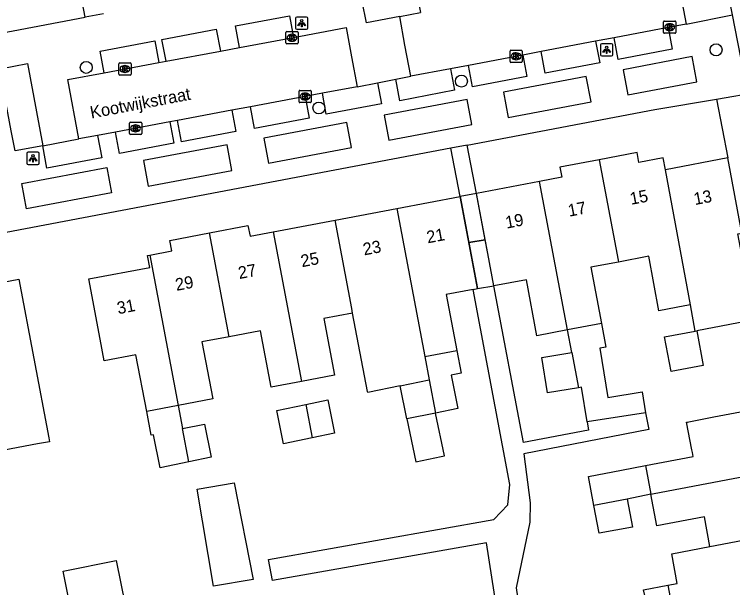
# Model space of a CAD drawing. Extents: x 158352 to 159489, y 383828 to 384597.
# Drawn here: x 158742.5 to 158801.2, y 384024.8 to 384071.6 of the extents above; entities that cross this region are included whole.
import ezdxf

# ---------------------------------------------------------------- set-up
doc = ezdxf.new("R2010")
doc.units = 0
for name, color, linetype in [('IMGEO_Boom', 7, 'Continuous'), ('IMGEO_Kolk', 7, 'Continuous'), ('IMGEO_Lichtpunt', 7, 'Continuous'), ('IMGEO_Openbare_ruimte_label', 7, 'Continuous'), ('IMGEO_Pand', 7, 'Continuous'), ('IMGEO_Pand_nummerreeks', 7, 'Continuous'), ('IMGEO_Pand_overbouw', 7, 'Continuous'), ('IMGEO_Rijbaan_lokaal_open', 7, 'Continuous'), ('IMGEO_Voetpad_open', 7, 'Continuous')]:
    doc.layers.add(name, color=color, linetype=linetype)

msp = doc.modelspace()

# ---------------------------------------------------------------- linework, layer by layer
at = {"layer": 'IMGEO_Boom'}
for centre in [(158799.847, 384068.687), (158748.393, 384067.255), (158779.049, 384066.133), (158767.398, 384063.939)]:
    msp.add_circle(centre, 0.489, dxfattribs=at)
at = {"layer": 'IMGEO_Kolk'}
for p, q in [((158795.564, 384070.109), (158795.564, 384070.961)), ((158795.639, 384071.035), (158796.491, 384071.035)), ((158796.565, 384070.961), (158796.565, 384070.109)), ((158796.052, 384070.815), (158796.077, 384070.815)), ((158764.703, 384069.247), (158764.703, 384070.099)), ((158764.778, 384070.173), (158765.63, 384070.173)), ((158765.191, 384069.953), (158765.216, 384069.953)), ((158765.704, 384070.099), (158765.704, 384069.247)), ((158796.491, 384070.035), (158795.639, 384070.035)), ((158796.075, 384070.255), (158796.05, 384070.255)), ((158765.63, 384069.173), (158764.778, 384069.173)), ((158765.214, 384069.393), (158765.189, 384069.393)), ((158783.015, 384067.732), (158783.015, 384068.584)), ((158783.09, 384068.658), (158783.942, 384068.658)), ((158784.016, 384068.584), (158784.016, 384067.732)), ((158783.503, 384068.438), (158783.528, 384068.438)), ((158751.053, 384066.697), (158751.053, 384067.549)), ((158751.128, 384067.623), (158751.98, 384067.623)), ((158751.541, 384067.403), (158751.566, 384067.403)), ((158752.054, 384067.549), (158752.054, 384066.697)), ((158783.942, 384067.658), (158783.09, 384067.658)), ((158783.526, 384067.878), (158783.501, 384067.878)), ((158751.564, 384066.843), (158751.539, 384066.843)), ((158751.98, 384066.623), (158751.128, 384066.623)), ((158765.777, 384064.452), (158765.777, 384065.304)), ((158765.852, 384065.378), (158766.704, 384065.378)), ((158766.265, 384065.158), (158766.29, 384065.158)), ((158766.778, 384065.304), (158766.778, 384064.452)), ((158766.288, 384064.598), (158766.263, 384064.598)), ((158766.704, 384064.378), (158765.852, 384064.378)), ((158751.921, 384061.853), (158751.921, 384062.705)), ((158751.996, 384062.779), (158752.848, 384062.779)), ((158752.922, 384062.705), (158752.922, 384061.853)), ((158752.409, 384062.559), (158752.434, 384062.559)), ((158752.848, 384061.779), (158751.996, 384061.779)), ((158752.432, 384061.999), (158752.407, 384061.999))]:
    msp.add_line(p, q, dxfattribs=at)
for points in [[(158795.564, 384070.109), (158795.564, 384070.961)], [(158795.639, 384071.035), (158796.491, 384071.035)], [(158796.565, 384070.961), (158796.565, 384070.109)], [(158795.885, 384070.735), (158796.008, 384070.735), (158796.008, 384070.584), (158796.138, 384070.735), (158796.302, 384070.735), (158796.156, 384070.584), (158796.309, 384070.335), (158796.157, 384070.335), (158796.072, 384070.499), (158796.008, 384070.432), (158796.008, 384070.335), (158795.885, 384070.335), (158795.885, 384070.735)], [(158764.703, 384069.247), (158764.703, 384070.099)], [(158764.778, 384070.173), (158765.63, 384070.173)], [(158765.024, 384069.873), (158765.147, 384069.873), (158765.147, 384069.722), (158765.277, 384069.873), (158765.441, 384069.873), (158765.295, 384069.722), (158765.448, 384069.473), (158765.296, 384069.473), (158765.211, 384069.637), (158765.147, 384069.57), (158765.147, 384069.473), (158765.024, 384069.473), (158765.024, 384069.873)], [(158765.704, 384070.099), (158765.704, 384069.247)], [(158796.491, 384070.035), (158795.639, 384070.035)], [(158765.63, 384069.173), (158764.778, 384069.173)], [(158783.015, 384067.732), (158783.015, 384068.584)], [(158783.09, 384068.658), (158783.942, 384068.658)], [(158784.016, 384068.584), (158784.016, 384067.732)], [(158783.336, 384068.358), (158783.459, 384068.358), (158783.459, 384068.207), (158783.589, 384068.358), (158783.753, 384068.358), (158783.607, 384068.207), (158783.76, 384067.958), (158783.608, 384067.958), (158783.523, 384068.122), (158783.459, 384068.055), (158783.459, 384067.958), (158783.336, 384067.958), (158783.336, 384068.358)], [(158751.053, 384066.697), (158751.053, 384067.549)], [(158751.128, 384067.623), (158751.98, 384067.623)], [(158752.054, 384067.549), (158752.054, 384066.697)], [(158783.942, 384067.658), (158783.09, 384067.658)], [(158751.374, 384067.323), (158751.497, 384067.323), (158751.497, 384067.172), (158751.627, 384067.323), (158751.791, 384067.323), (158751.645, 384067.172), (158751.798, 384066.923), (158751.646, 384066.923), (158751.561, 384067.087), (158751.497, 384067.02), (158751.497, 384066.923), (158751.374, 384066.923), (158751.374, 384067.323)], [(158751.98, 384066.623), (158751.128, 384066.623)], [(158765.777, 384064.452), (158765.777, 384065.304)], [(158765.852, 384065.378), (158766.704, 384065.378)], [(158766.098, 384065.078), (158766.221, 384065.078), (158766.221, 384064.927), (158766.351, 384065.078), (158766.515, 384065.078), (158766.369, 384064.927), (158766.522, 384064.678), (158766.37, 384064.678), (158766.285, 384064.842), (158766.221, 384064.775), (158766.221, 384064.678), (158766.098, 384064.678), (158766.098, 384065.078)], [(158766.778, 384065.304), (158766.778, 384064.452)], [(158766.704, 384064.378), (158765.852, 384064.378)], [(158751.921, 384061.853), (158751.921, 384062.705)], [(158751.996, 384062.779), (158752.848, 384062.779)], [(158752.922, 384062.705), (158752.922, 384061.853)], [(158752.242, 384062.479), (158752.365, 384062.479), (158752.365, 384062.328), (158752.495, 384062.479), (158752.659, 384062.479), (158752.513, 384062.328), (158752.666, 384062.079), (158752.514, 384062.079), (158752.429, 384062.243), (158752.365, 384062.176), (158752.365, 384062.079), (158752.242, 384062.079), (158752.242, 384062.479)], [(158752.848, 384061.779), (158751.996, 384061.779)]]:
    msp.add_lwpolyline(points, dxfattribs=at)
for centre, start, end in [((158795.641, 384070.959), 91.55205, 178.44795), ((158795.641, 384070.959), 91.55205, 178.44795), ((158796.489, 384070.959), 1.55205, 88.44795), ((158796.489, 384070.959), 1.55205, 88.44795), ((158764.78, 384070.097), 91.55205, 178.44795), ((158764.78, 384070.097), 91.55205, 178.44795), ((158765.628, 384070.097), 1.55205, 88.44795), ((158765.628, 384070.097), 1.55205, 88.44795), ((158795.641, 384070.111), 181.55205, 268.44795), ((158795.641, 384070.111), 181.55205, 268.44795), ((158796.489, 384070.111), 271.55205, 358.44795), ((158796.489, 384070.111), 271.55205, 358.44795), ((158764.78, 384069.249), 181.55205, 268.44795), ((158764.78, 384069.249), 181.55205, 268.44795), ((158765.628, 384069.249), 271.55205, 358.44795), ((158765.628, 384069.249), 271.55205, 358.44795), ((158783.092, 384068.582), 91.55205, 178.44795), ((158783.092, 384068.582), 91.55205, 178.44795), ((158783.94, 384068.582), 1.55205, 88.44795), ((158783.94, 384068.582), 1.55205, 88.44795), ((158751.13, 384067.547), 91.55205, 178.44795), ((158751.13, 384067.547), 91.55205, 178.44795), ((158751.978, 384067.547), 1.55205, 88.44795), ((158751.978, 384067.547), 1.55205, 88.44795), ((158783.092, 384067.734), 181.55205, 268.44795), ((158783.092, 384067.734), 181.55205, 268.44795), ((158783.94, 384067.734), 271.55205, 358.44795), ((158783.94, 384067.734), 271.55205, 358.44795), ((158751.13, 384066.699), 181.55205, 268.44795), ((158751.13, 384066.699), 181.55205, 268.44795), ((158751.978, 384066.699), 271.55205, 358.44795), ((158751.978, 384066.699), 271.55205, 358.44795), ((158765.854, 384065.302), 91.55205, 178.44795), ((158765.854, 384065.302), 91.55205, 178.44795), ((158766.702, 384065.302), 1.55205, 88.44795), ((158766.702, 384065.302), 1.55205, 88.44795), ((158765.854, 384064.454), 181.55205, 268.44795), ((158765.854, 384064.454), 181.55205, 268.44795), ((158766.702, 384064.454), 271.55205, 358.44795), ((158766.702, 384064.454), 271.55205, 358.44795), ((158751.998, 384062.703), 91.55205, 178.44795), ((158751.998, 384062.703), 91.55205, 178.44795), ((158752.846, 384062.703), 1.55205, 88.44795), ((158752.846, 384062.703), 1.55205, 88.44795), ((158751.998, 384061.855), 181.55205, 268.44795), ((158751.998, 384061.855), 181.55205, 268.44795), ((158752.846, 384061.855), 271.55205, 358.44795), ((158752.846, 384061.855), 271.55205, 358.44795)]:
    msp.add_arc(centre, 0.0765, start, end, dxfattribs=at)
for centre, major_axis, ratio, start_param, end_param in [((158796.051, 384070.535), (-0.387, 0.002), 0.722429, 4.712389, 7.853982), ((158796.076, 384070.535), (-0.39, 0.002), 0.717154, 1.570796, 4.712389), ((158765.19, 384069.673), (-0.387, 0.002), 0.722429, 4.712389, 7.853982), ((158765.215, 384069.673), (-0.39, 0.002), 0.717154, 1.570796, 4.712389), ((158783.502, 384068.158), (-0.387, 0.002), 0.722429, 4.712389, 7.853982), ((158783.527, 384068.158), (-0.39, 0.002), 0.717154, 1.570796, 4.712389), ((158751.54, 384067.123), (-0.387, 0.002), 0.722429, 4.712389, 7.853982), ((158751.565, 384067.123), (-0.39, 0.002), 0.717154, 1.570796, 4.712389), ((158766.264, 384064.878), (-0.387, 0.002), 0.722429, 4.712389, 7.853982), ((158766.289, 384064.878), (-0.39, 0.002), 0.717154, 1.570796, 4.712389), ((158752.408, 384062.279), (-0.387, 0.002), 0.722429, 4.712389, 7.853982), ((158752.433, 384062.279), (-0.39, 0.002), 0.717154, 1.570796, 4.712389)]:
    msp.add_ellipse(centre, major_axis=major_axis, ratio=ratio, start_param=start_param, end_param=end_param, dxfattribs=at)
at = {"layer": 'IMGEO_Lichtpunt'}
for p, q in [((158765.498, 384071.262), (158765.498, 384070.455)), ((158765.498, 384071.262), (158765.498, 384070.455)), ((158766.4, 384071.357), (158765.592, 384071.357)), ((158766.4, 384071.357), (158765.592, 384071.357)), ((158766.494, 384070.455), (158766.494, 384071.262)), ((158766.494, 384070.455), (158766.494, 384071.262)), ((158765.592, 384070.361), (158766.4, 384070.361)), ((158765.592, 384070.361), (158766.4, 384070.361)), ((158790.416, 384069.087), (158790.416, 384068.28)), ((158790.416, 384069.087), (158790.416, 384068.28)), ((158791.318, 384069.182), (158790.51, 384069.182)), ((158791.318, 384069.182), (158790.51, 384069.182)), ((158791.412, 384068.28), (158791.412, 384069.087)), ((158791.412, 384068.28), (158791.412, 384069.087)), ((158790.51, 384068.186), (158791.318, 384068.186)), ((158790.51, 384068.186), (158791.318, 384068.186)), ((158744.444, 384060.332), (158743.636, 384060.332)), ((158744.444, 384060.332), (158743.636, 384060.332)), ((158743.542, 384060.237), (158743.542, 384059.43)), ((158743.542, 384060.237), (158743.542, 384059.43)), ((158744.538, 384059.43), (158744.538, 384060.237)), ((158744.538, 384059.43), (158744.538, 384060.237)), ((158743.636, 384059.336), (158744.444, 384059.336)), ((158743.636, 384059.336), (158744.444, 384059.336))]:
    msp.add_line(p, q, dxfattribs=at)
for points in [[(158765.872, 384070.926), (158765.911, 384070.898), (158765.723, 384070.636), (158765.685, 384070.663), (158765.872, 384070.926)], [(158765.974, 384070.878), (158766.021, 384070.878), (158766.021, 384070.556), (158765.974, 384070.556), (158765.974, 384070.878)], [(158766.084, 384070.898), (158766.122, 384070.925), (158766.309, 384070.663), (158766.27, 384070.635), (158766.084, 384070.898)], [(158790.79, 384068.751), (158790.829, 384068.723), (158790.641, 384068.461), (158790.603, 384068.488), (158790.79, 384068.751)], [(158790.892, 384068.703), (158790.939, 384068.703), (158790.939, 384068.381), (158790.892, 384068.381), (158790.892, 384068.703)], [(158791.002, 384068.723), (158791.04, 384068.75), (158791.227, 384068.488), (158791.188, 384068.46), (158791.002, 384068.723)], [(158743.916, 384059.901), (158743.955, 384059.873), (158743.767, 384059.611), (158743.729, 384059.638), (158743.916, 384059.901)], [(158744.018, 384059.853), (158744.065, 384059.853), (158744.065, 384059.531), (158744.018, 384059.531), (158744.018, 384059.853)], [(158744.128, 384059.873), (158744.166, 384059.9), (158744.353, 384059.638), (158744.314, 384059.61), (158744.128, 384059.873)]]:
    msp.add_lwpolyline(points, dxfattribs=at)
for centre in [(158765.997, 384071.06), (158790.915, 384068.885), (158744.041, 384060.035)]:
    msp.add_circle(centre, 0.0994, dxfattribs=at)
for centre, start, end in [((158765.592, 384071.262), 90, 180), ((158765.592, 384071.262), 90, 180), ((158766.4, 384071.262), 0, 90), ((158766.4, 384071.262), 0, 90), ((158765.592, 384070.455), 180, 270), ((158765.592, 384070.455), 180, 270), ((158766.4, 384070.455), 270, 0), ((158766.4, 384070.455), 270, 360), ((158790.51, 384069.087), 90, 180), ((158790.51, 384069.087), 90, 180), ((158791.318, 384069.087), 0, 90), ((158791.318, 384069.087), 0, 90), ((158790.51, 384068.28), 180, 270), ((158790.51, 384068.28), 180, 270), ((158791.318, 384068.28), 270, 0), ((158791.318, 384068.28), 270, 360), ((158743.636, 384060.237), 90, 180), ((158743.636, 384060.237), 90, 180), ((158744.444, 384060.237), 0, 90), ((158744.444, 384060.237), 0, 90), ((158743.636, 384059.43), 180, 270), ((158743.636, 384059.43), 180, 270), ((158744.444, 384059.43), 270, 0), ((158744.444, 384059.43), 270, 360)]:
    msp.add_arc(centre, 0.0946, start, end, dxfattribs=at)
at = {"layer": 'IMGEO_Pand'}
for points in [[(158795.726, 384058.898), (158795.541, 384059.875), (158793.547, 384059.498), (158793.396, 384060.299), (158790.292, 384059.711)], [(158790.292, 384059.711), (158787.088, 384059.104), (158787.243, 384058.282), (158785.42, 384057.937)], [(158790.292, 384059.711), (158791.842, 384051.529), (158791.873, 384051.367)], [(158800.802, 384059.859), (158795.726, 384058.898)], [(158802.965, 384046.648), (158801.638, 384053.658), (158801.964, 384053.719), (158800.802, 384059.859)], [(158797.754, 384047.877), (158795.726, 384058.898)], [(158785.42, 384057.937), (158780.273, 384056.963)], [(158787.716, 384045.822), (158785.42, 384057.937)], [(158781.702, 384049.415), (158781.203, 384052.051), (158780.273, 384056.963)], [(158773.765, 384055.745), (158778.93, 384056.723)], [(158780.013, 384049.13), (158780.355, 384049.195), (158779.86, 384051.811), (158778.93, 384056.723)], [(158768.719, 384054.79), (158773.765, 384055.745)], [(158773.765, 384055.745), (158776.058, 384043.644)], [(158763.673, 384053.835), (158768.719, 384054.79)], [(158770.158, 384047.196), (158770.089, 384047.561), (158768.719, 384054.79)], [(158758.462, 384053.749), (158761.609, 384054.344), (158761.773, 384053.475), (158763.673, 384053.835)], [(158763.673, 384053.835), (158765.986, 384041.629)], [(158753.58, 384051.933), (158755.375, 384052.273), (158755.212, 384053.134), (158758.462, 384053.749)], [(158760.068, 384045.273), (158758.462, 384053.749)], [(158753.334, 384039.169), (158752.458, 384043.8), (158749.864, 384043.309), (158749.53, 384045.074), (158748.6, 384049.986), (158753.587, 384050.931), (158753.404, 384051.9), (158753.58, 384051.933)], [(158753.58, 384051.933), (158755.906, 384039.656)], [(158797.754, 384047.877), (158797.291, 384047.789), (158795.188, 384047.391), (158794.347, 384051.836), (158791.873, 384051.367)], [(158791.873, 384051.367), (158789.622, 384050.941), (158790.492, 384046.348)], [(158745.394, 384036.703), (158744.412, 384036.517), (158712.482, 384030.473), (158712.4, 384030.906), (158708.117, 384030.096), (158706.317, 384039.604), (158710.653, 384040.424), (158710.592, 384040.751), (158732.242, 384044.849), (158731.635, 384048.058), (158735.746, 384048.836), (158735.788, 384048.612), (158742.886, 384049.955), (158745.336, 384037.008), (158745.394, 384036.703)], [(158787.716, 384045.822), (158785.217, 384045.349), (158784.353, 384049.917), (158781.702, 384049.415)], [(158780.013, 384049.13), (158777.798, 384048.711), (158778.664, 384044.138)], [(158798.148, 384045.736), (158797.754, 384047.877)], [(158770.158, 384047.196), (158767.805, 384046.751), (158768.678, 384042.139), (158765.986, 384041.629)], [(158774.029, 384041.259), (158771.387, 384040.71), (158771.372, 384040.793), (158770.158, 384047.196)], [(158790.492, 384046.348), (158787.716, 384045.822)], [(158790.492, 384046.348), (158790.856, 384044.425), (158790.36, 384044.345), (158791.012, 384040.308), (158793.819, 384040.761), (158794.093, 384039.06)], [(158802.965, 384046.648), (158798.281, 384045.761)], [(158765.986, 384041.629), (158763.49, 384041.157), (158762.62, 384045.756), (158760.068, 384045.273)], [(158788.066, 384043.975), (158787.716, 384045.822)], [(158798.281, 384045.761), (158798.805, 384042.909), (158796.186, 384042.429), (158795.645, 384045.262), (158798.148, 384045.736)], [(158798.148, 384045.736), (158798.281, 384045.761)], [(158760.068, 384045.273), (158757.84, 384044.851), (158758.723, 384040.189), (158755.906, 384039.656)], [(158776.058, 384043.644), (158778.664, 384044.138)], [(158778.664, 384044.138), (158779.013, 384042.295), (158778.197, 384042.125), (158778.759, 384039.423), (158776.93, 384039.043)], [(158788.609, 384041.11), (158786.084, 384040.68), (158785.615, 384043.579), (158788.066, 384043.975)], [(158788.066, 384043.975), (158788.609, 384041.11)], [(158776.058, 384043.644), (158776.416, 384041.755)], [(158774.029, 384041.259), (158776.416, 384041.755)], [(158776.416, 384041.755), (158776.93, 384039.043)], [(158774.59, 384038.557), (158774.029, 384041.259)], [(158789.322, 384038.314), (158788.863, 384041.154), (158788.609, 384041.11)], [(158766.344, 384039.74), (158768.125, 384040.11), (158768.687, 384037.408), (158766.858, 384037.028)], [(158755.906, 384039.656), (158753.334, 384039.169)], [(158756.778, 384035.055), (158754.438, 384034.569), (158753.877, 384037.271), (158753.7, 384037.234), (158753.334, 384039.169)], [(158755.906, 384039.656), (158756.264, 384037.767)], [(158766.858, 384037.028), (158764.518, 384036.542), (158763.957, 384039.244), (158766.344, 384039.74)], [(158766.344, 384039.74), (158766.858, 384037.028)], [(158794.092, 384034.758), (158797.973, 384035.493), (158797.913, 384035.809), (158797.871, 384036.033), (158797.444, 384038.289), (158797.504, 384038.301), (158797.627, 384038.324), (158799.672, 384038.722), (158804.584, 384039.651)], [(158774.59, 384038.557), (158775.317, 384035.053), (158777.396, 384035.485), (158777.657, 384035.539), (158776.93, 384039.043)], [(158776.93, 384039.043), (158774.59, 384038.557)], [(158794.093, 384039.06), (158789.322, 384038.314)], [(158756.264, 384037.767), (158758.045, 384038.137), (158758.607, 384035.435), (158756.778, 384035.055)], [(158756.778, 384035.055), (158756.264, 384037.767)], [(158789.874, 384031.487), (158789.422, 384033.874), (158792.131, 384034.387), (158794.092, 384034.758)], [(158794.092, 384034.758), (158794.532, 384032.433)], [(158794.532, 384032.433), (158794.797, 384032.483), (158805.555, 384034.519)], [(158760.478, 384033.339), (158762.043, 384025.459), (158758.783, 384024.908), (158757.448, 384032.828), (158760.478, 384033.339)], [(158794.532, 384032.433), (158792.583, 384032)], [(158799.352, 384028.152), (158798.893, 384030.579), (158795.021, 384029.846), (158794.532, 384032.433)], [(158792.583, 384032), (158789.874, 384031.487)], [(158792.583, 384032), (158793.012, 384029.737), (158790.302, 384029.224), (158789.874, 384031.487)], [(158799.352, 384028.152), (158806.504, 384029.505)], [(158795.92, 384024.994), (158796.681, 384025.138), (158796.223, 384027.56), (158799.352, 384028.152)], [(158750.844, 384026.999), (158752.268, 384019.911), (158747.924, 384019.038), (158746.5, 384026.126), (158750.844, 384026.999)], [(158791.97, 384021.562), (158788.601, 384020.924), (158788.2, 384023.041), (158794.018, 384024.143), (158793.928, 384024.617), (158795.92, 384024.994)], [(158795.92, 384024.994), (158796.41, 384022.402)]]:
    msp.add_lwpolyline(points, dxfattribs=at)
at = {"layer": 'IMGEO_Pand_overbouw'}
for points in [[(158778.93, 384056.723), (158779.643, 384052.959), (158780.988, 384053.189), (158780.273, 384056.963)], [(158780.988, 384053.189), (158779.643, 384052.959), (158780.355, 384049.195), (158781.702, 384049.415), (158781.203, 384052.051)]]:
    msp.add_lwpolyline(points, close=True, dxfattribs=at)
at = {"layer": 'IMGEO_Rijbaan_lokaal_open'}
for points in [[(158796.479, 384075.67), (158796.941, 384073.236), (158797.406, 384070.789)], [(158774.001, 384071.394), (158775.689, 384071.732)], [(158774.903, 384066.526), (158774.431, 384069.073), (158774.001, 384071.394)], [(158765.318, 384069.695), (158769.642, 384070.503), (158770.074, 384068.122), (158770.519, 384065.673)], [(158795.932, 384070.51), (158791.518, 384069.674)], [(158797.406, 384070.789), (158795.932, 384070.51)], [(158760.91, 384068.872), (158765.318, 384069.695)], [(158791.518, 384069.674), (158790.008, 384069.388)], [(158790.008, 384069.388), (158785.56, 384068.545)], [(158754.914, 384067.752), (158759.352, 384068.581)], [(158759.352, 384068.581), (158760.91, 384068.872)], [(158785.56, 384068.545), (158784.05, 384068.259)], [(158784.05, 384068.259), (158779.617, 384067.419)], [(158742.27, 384062.084), (158741.857, 384064.286), (158741.322, 384067.138), (158743.581, 384067.562), (158744.839, 384060.857)], [(158749.855, 384066.806), (158754.322, 384067.641)], [(158754.322, 384067.641), (158754.914, 384067.752)], [(158779.617, 384067.419), (158778.151, 384067.134)], [(158747.8, 384061.412), (158746.898, 384066.254), (158749.855, 384066.806)], [(158778.151, 384067.134), (158774.903, 384066.526)], [(158770.519, 384065.673), (158767.685, 384065.138)], [(158767.685, 384065.138), (158766.269, 384064.876)], [(158766.269, 384064.876), (158761.803, 384064.038)], [(158761.803, 384064.038), (158760.295, 384063.755)], [(158760.295, 384063.755), (158755.855, 384062.923)], [(158755.235, 384062.806), (158750.781, 384061.971)], [(158755.855, 384062.923), (158755.235, 384062.806)], [(158744.839, 384060.857), (158742.579, 384060.433), (158742.27, 384062.084)], [(158749.324, 384061.687), (158747.8, 384061.412)], [(158750.781, 384061.971), (158749.324, 384061.687)]]:
    msp.add_lwpolyline(points, dxfattribs=at)
at = {"layer": 'IMGEO_Voetpad_open'}
for points in [[(158748.307, 384071.34), (158747.333, 384076.505)], [(158801.193, 384071.537), (158800.732, 384073.87), (158800.24, 384076.361), (158801.215, 384076.545)], [(158774.001, 384071.394), (158771.279, 384070.877), (158770.945, 384072.629), (158775.359, 384073.468), (158775.689, 384071.732)], [(158749.809, 384071.623), (158748.307, 384071.34)], [(158760.91, 384068.872), (158760.579, 384070.632), (158764.987, 384071.458), (158765.318, 384069.695)], [(158797.406, 384070.789), (158801.193, 384071.537)], [(158802.098, 384066.955), (158801.193, 384071.537)], [(158727.918, 384067.496), (158748.307, 384071.34)], [(158754.914, 384067.752), (158754.579, 384069.533), (158759.017, 384070.366), (158759.352, 384068.581)], [(158795.932, 384070.51), (158796.267, 384068.747), (158791.853, 384067.908), (158791.518, 384069.674)], [(158749.855, 384066.806), (158749.522, 384068.578), (158753.989, 384069.416), (158754.322, 384067.641)], [(158790.008, 384069.388), (158790.342, 384067.629), (158785.895, 384066.784), (158785.56, 384068.545)], [(158784.05, 384068.259), (158784.381, 384066.52), (158779.949, 384065.678), (158779.617, 384067.419)], [(158797.895, 384068.133), (158792.264, 384067.062), (158792.654, 384065.014), (158798.285, 384066.085), (158797.895, 384068.133)], [(158778.151, 384067.134), (158778.483, 384065.386), (158774.013, 384064.536), (158773.679, 384066.293)], [(158772.19, 384065.987), (158773.679, 384066.293)], [(158773.679, 384066.293), (158774.903, 384066.526)], [(158789.244, 384066.509), (158782.471, 384065.222), (158782.864, 384063.156), (158789.636, 384064.444), (158789.244, 384066.509)], [(158772.19, 384065.987), (158772.512, 384064.267), (158768.007, 384063.423), (158767.685, 384065.138)], [(158770.519, 384065.673), (158772.19, 384065.987)], [(158799.884, 384064.67), (158803.354, 384065.259)], [(158766.269, 384064.876), (158766.6, 384063.114), (158762.134, 384062.276), (158761.803, 384064.038)], [(158779.523, 384064.631), (158772.736, 384063.341), (158773.123, 384061.3), (158779.91, 384062.59), (158779.523, 384064.631)], [(158779.525, 384060.916), (158794.836, 384063.814), (158799.884, 384064.67)], [(158799.884, 384064.67), (158800.802, 384059.859)], [(158760.295, 384063.755), (158760.621, 384062.018), (158756.181, 384061.185), (158755.855, 384062.923)], [(158755.235, 384062.806), (158755.563, 384061.057), (158751.109, 384060.222), (158750.781, 384061.971)], [(158769.69, 384062.763), (158762.893, 384061.488), (158763.278, 384059.438), (158770.075, 384060.713), (158769.69, 384062.763)], [(158749.324, 384061.687), (158749.664, 384059.872), (158745.181, 384059.031), (158744.839, 384060.857)], [(158744.839, 384060.857), (158747.8, 384061.412)], [(158759.904, 384060.922), (158753.075, 384059.641), (158753.463, 384057.569), (158760.292, 384058.85), (158759.904, 384060.922)], [(158779.525, 384060.916), (158778.184, 384060.662)], [(158780.273, 384056.963), (158779.525, 384060.916)], [(158778.184, 384060.662), (158706.5, 384047.092)], [(158778.93, 384056.723), (158778.184, 384060.662)], [(158750.453, 384057.016), (158743.51, 384055.713), (158743.123, 384057.777), (158750.066, 384059.079), (158750.453, 384057.016)], [(158789.322, 384038.314), (158789.431, 384037.64), (158784.121, 384036.635), (158781.702, 384049.415)], [(158783.889, 384010.422), (158781.09, 384028.453), (158763.614, 384025.364), (158763.284, 384027.082), (158781.699, 384030.342), (158782.824, 384031.542), (158782.988, 384033.202), (158780.013, 384049.13)], [(158794.093, 384039.06), (158794.359, 384037.689), (158784.133, 384035.701), (158784.672, 384031.723), (158784.628, 384030.139), (158783.525, 384024.788), (158784.303, 384019.418), (158784.347, 384015.61), (158785.458, 384009.887), (158784.863, 384009.772)]]:
    msp.add_lwpolyline(points, dxfattribs=at)

# ---------------------------------------------------------------- texts
at = {"layer": 'IMGEO_Openbare_ruimte_label'}
msp.add_text('Kootwijkstraat', height=1, rotation=10.78162, dxfattribs=at).set_placement((158748.809, 384063.071))
at = {"layer": 'IMGEO_Pand_nummerreeks'}
for s, rotation, p in [('15', 10.84609, (158792.906, 384056.031)), ('13', 10.72004, (158798.117, 384056.013)), ('17', 10.84542, (158787.846, 384055.062)), ('19', 10.70499, (158782.733, 384054.09)), ('21', 10.72004, (158776.296, 384052.887)), ('23', 10.72004, (158771.099, 384051.903)), ('25', 10.72217, (158766.014, 384050.939)), ('27', 10.66604, (158760.901, 384049.975)), ('29', 10.66604, (158755.766, 384049.008)), ('31', 10.72991, (158751.002, 384047.103))]:
    msp.add_text(s, height=1, rotation=rotation, dxfattribs=at).set_placement(p)

doc.saveas('drawing.dxf')
